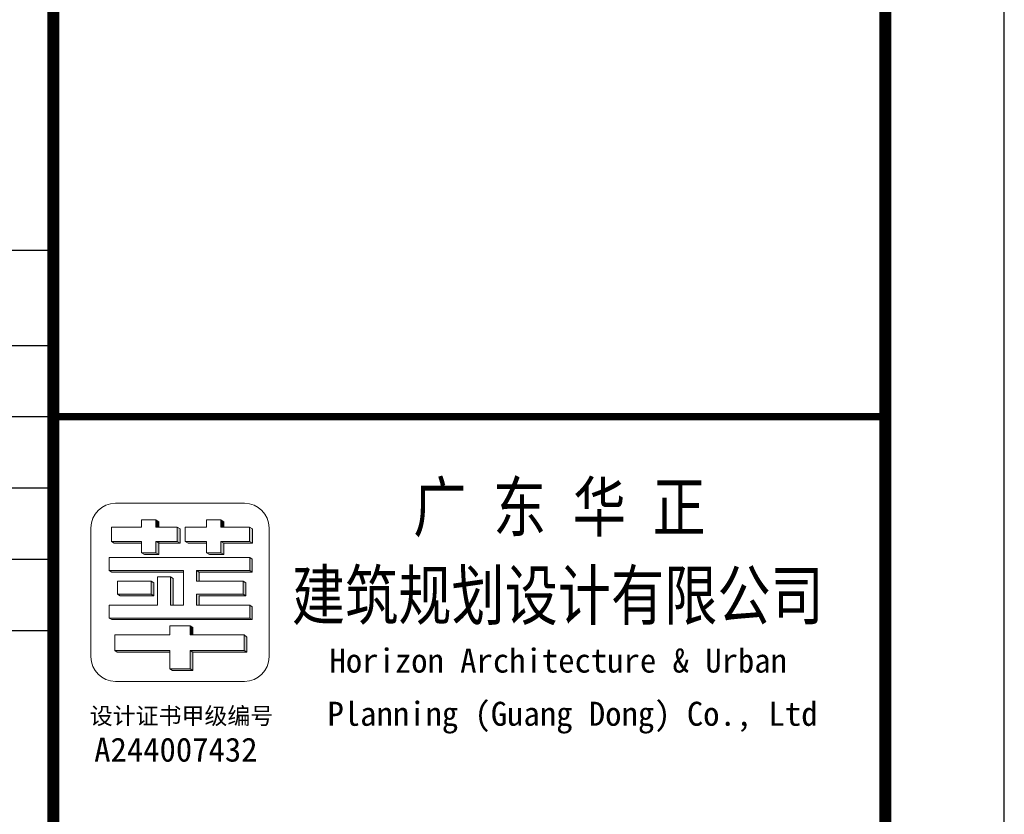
# Model space of a CAD drawing. Extents: x 1779708 to 7299578, y -1121471 to 88434.
# Tile 832 of 1056: x 6681932 to 6686073, y -1034313 to -1030969. Entities that reach past the tile are written whole.
import ezdxf

# ---------------------------------------------------------------- set-up
doc = ezdxf.new("R2010")
doc.units = 0
doc.header["$LTSCALE"] = 1000
doc.header["$MEASUREMENT"] = 0
doc.linetypes.add('DOTE', pattern=[2.42, 2, -0.2, 0.02, -0.2])
doc.layers.get('0').update_dxf_attribs({"linetype": 'CONTINUOUS'})
for name, color, linetype in [('DOTE', 1, 'DOTE'), ('PUB_TAB', 7, 'CONTINUOUS'), ('PUB_TEXT', 7, 'CONTINUOUS'), ('PUB_TITLE', 4, 'CONTINUOUS'), ('可见线', 6, 'CONTINUOUS')]:
    doc.layers.add(name, color=color, linetype=linetype)
doc.layers.add('logo', color=81, linetype='CONTINUOUS', lineweight=18)
doc.styles.add('-宋体', font='simhei.ttf', dxfattribs={"width": 0.7})
doc.styles.add('-黑体', font='simhei.ttf', dxfattribs={"width": 0.7})

# ---------------------------------------------------------------- blocks, each defined once
blk = doc.blocks.new('A$C6A191C33')
at = {"style": '-宋体'}
for s, height, p in [('设计证书甲级编号', 141.4, (32.2, 373.3)), ('A244007432', 202, (69, 58.7))]:
    blk.add_text(s, height=height, dxfattribs=at).set_placement(p)
blk = doc.blocks.new('A$C3D8761CE')
at = {"layer": 'logo'}
h = blk.add_hatch(color=256, dxfattribs=at)
edge = h.paths.add_edge_path()
edge.add_line((77143.1, 30570.3), (77143.1, 30450.3))
edge.add_line((77143.1, 30450.3), (76963.1, 30450.3))
edge.add_line((76963.1, 30450.3), (76963.1, 30354.3))
edge.add_line((76963.1, 30354.3), (76843.1, 30354.3))
edge.add_line((76843.1, 30354.3), (76867.3, 30338.9))
edge.add_line((76867.3, 30338.9), (76987.3, 30338.9))
edge.add_line((76987.3, 30338.9), (76987.3, 30434.9))
edge.add_line((76987.3, 30434.9), (77167.4, 30434.9))
edge.add_line((77167.4, 30434.9), (77167.4, 30554.9))
edge.add_line((77167.4, 30554.9), (77143.1, 30570.3))
edge.add_line((77143.1, 30570.3), (77143.1, 30570.3))
h = blk.add_hatch(color=256, dxfattribs=at)
edge = h.paths.add_edge_path()
edge.add_line((76963.1, 30630.3), (76963.1, 30570.3))
edge.add_line((76963.1, 30570.3), (76987.2, 30570.4))
edge.add_line((76987.2, 30570.4), (76987.2, 30615))
edge.add_line((76987.2, 30615), (76963.1, 30630.3))
h = blk.add_hatch(color=256, dxfattribs=at)
edge = h.paths.add_edge_path()
edge.add_line((77390.2, 30354.3), (77414.4, 30338.9))
edge.add_line((77414.4, 30338.9), (77534.4, 30338.9))
edge.add_line((77534.4, 30338.9), (77534.4, 30434.9))
edge.add_line((77534.4, 30434.9), (77774.9, 30434.9))
edge.add_line((77774.9, 30434.9), (77774.9, 30554.9))
edge.add_line((77774.9, 30554.9), (77750.7, 30570.3))
edge.add_line((77750.7, 30570.3), (77750.7, 30450.3))
edge.add_line((77750.7, 30450.3), (77510.2, 30450.3))
edge.add_line((77510.2, 30450.3), (77510.2, 30354.3))
edge.add_line((77510.2, 30354.3), (77390.2, 30354.3))
for points in [[(77510.2, 30630.2), (77510.2, 30570.3), (77534.3, 30570.3), (77534.3, 30615)], [(77210.1, 30450.3), (77234.4, 30434.9), (77390.2, 30434.9), (77390.2, 30450.3)]]:
    blk.add_hatch(color=256, dxfattribs=at).paths.add_polyline_path(points)
h = blk.add_hatch(color=256, dxfattribs=at)
edge = h.paths.add_edge_path()
edge.add_line((76588.9, 30450.3), (76613.2, 30434.9))
edge.add_line((76613.2, 30434.9), (76843.1, 30434.9))
edge.add_line((76843.1, 30434.9), (76843.1, 30450.3))
edge.add_line((76843.1, 30450.3), (76588.9, 30450.3))
h = blk.add_hatch(color=256, dxfattribs=at)
edge = h.paths.add_edge_path()
edge.add_line((77305, 30205.5), (77305, 30114.5))
edge.add_line((77305, 30114.5), (77326.8, 30114.5))
edge.add_line((77326.8, 30114.5), (77326.8, 30191.6))
edge.add_line((77326.8, 30191.6), (77774.6, 30191.6))
edge.add_line((77774.6, 30191.6), (77774.6, 30300.7))
edge.add_line((77774.6, 30300.7), (77752.6, 30314.6))
edge.add_line((77752.6, 30314.6), (77752.6, 30205.5))
edge.add_line((77752.6, 30205.5), (77305, 30205.5))
h = blk.add_hatch(color=256, dxfattribs=at)
edge = h.paths.add_edge_path()
edge.add_line((77195.9, 30191.6), (77195.9, 30205.5))
edge.add_line((77195.9, 30205.5), (76570.8, 30205.5))
edge.add_line((76570.8, 30205.5), (76592.9, 30191.6))
edge.add_line((76592.9, 30191.6), (77195.9, 30191.6))
h = blk.add_hatch(color=256, dxfattribs=at)
edge = h.paths.add_edge_path()
edge.add_line((77086.8, 30151), (77108.8, 30137))
edge.add_line((77108.8, 30137), (77108.8, 29914.3))
edge.add_line((77108.8, 29914.3), (77086.8, 29914.3))
edge.add_line((77086.8, 29914.3), (77086.8, 30151))
h = blk.add_hatch(color=256, dxfattribs=at)
edge = h.paths.add_edge_path()
edge.add_line((76923.3, 30114.5), (76923.3, 30005.4))
edge.add_line((76923.3, 30005.4), (76640.2, 30005.4))
edge.add_line((76640.2, 30005.4), (76662.2, 29991.4))
edge.add_line((76662.2, 29991.4), (76945.3, 29991.4))
edge.add_line((76945.3, 29991.4), (76945.3, 30100.5))
edge.add_line((76945.3, 30100.5), (76923.3, 30114.5))
h = blk.add_hatch(color=256, dxfattribs=at)
edge = h.paths.add_edge_path()
edge.add_line((77698, 30114.5), (77698, 30005.4))
edge.add_line((77698, 30005.4), (77305, 30005.4))
edge.add_line((77305, 30005.4), (77305, 29914.3))
edge.add_line((77305, 29914.3), (77326.8, 29914.3))
edge.add_line((77326.8, 29914.3), (77326.8, 29991.4))
edge.add_line((77326.8, 29991.4), (77720.1, 29991.4))
edge.add_line((77720.1, 29991.4), (77720.1, 30100.5))
edge.add_line((77720.1, 30100.5), (77698, 30114.5))
h = blk.add_hatch(color=256, dxfattribs=at)
edge = h.paths.add_edge_path()
edge.add_line((77752.6, 29914.3), (77752.6, 29805.2))
edge.add_line((77752.6, 29805.2), (76570.8, 29805.2))
edge.add_line((76570.8, 29805.2), (76592.9, 29791.3))
edge.add_line((76592.9, 29791.3), (77774.6, 29791.3))
edge.add_line((77774.6, 29791.3), (77774.6, 29900.4))
edge.add_line((77774.6, 29900.4), (77752.6, 29914.3))
h = blk.add_hatch(color=256, dxfattribs=at)
edge = h.paths.add_edge_path()
edge.add_line((77251.1, 29738.3), (77251.1, 29663.7))
edge.add_line((77251.1, 29663.7), (77272.9, 29664))
edge.add_line((77272.9, 29664), (77272.9, 29724.4))
edge.add_line((77272.9, 29724.4), (77251.1, 29738.3))
edge.add_line((77251.1, 29738.3), (77251.1, 29738.3))
h = blk.add_hatch(color=256, dxfattribs=at)
edge = h.paths.add_edge_path()
edge.add_line((77728.9, 29518.3), (77728.9, 29643.5))
edge.add_line((77728.9, 29643.5), (77706.9, 29663.8))
edge.add_line((77706.9, 29663.8), (77706.9, 29532.2))
edge.add_line((77706.9, 29532.2), (77251.1, 29532.2))
edge.add_line((77251.1, 29532.2), (77251.1, 29378.6))
edge.add_line((77251.1, 29378.6), (77080.8, 29378.6))
edge.add_line((77080.8, 29378.6), (77102.8, 29364.6))
edge.add_line((77102.8, 29364.6), (77273.2, 29364.6))
edge.add_line((77273.2, 29364.6), (77273.2, 29518.3))
edge.add_line((77273.2, 29518.3), (77728.9, 29518.3))
h = blk.add_hatch(color=256, dxfattribs=at)
edge = h.paths.add_edge_path()
edge.add_line((77080.8, 29518.3), (77080.8, 29532.2))
edge.add_line((77080.8, 29532.2), (76617.1, 29532.2))
edge.add_line((76617.1, 29532.2), (76639.1, 29518.3))
edge.add_line((76639.1, 29518.3), (77080.8, 29518.3))
for p, q in [((76588.9, 30450.3), (76588.9, 30570.3)), ((76588.9, 30570.3), (76843.1, 30570.3)), ((76843.1, 30570.3), (76723, 30570.3)), ((76843.1, 30630.3), (76963.1, 30630.3)), ((76843.1, 30570.3), (76843.1, 30630.3)), ((76843.1, 30630.3), (76843.1, 30570.3)), ((76963.1, 30630.3), (76963.1, 30570.3)), ((76963.1, 30630.3), (76987.2, 30615)), ((76963.1, 30570.3), (77143.1, 30570.3)), ((76987.2, 30615), (76987.2, 30570.4)), ((77143.1, 30570.3), (77143.1, 30570.3)), ((77167.4, 30554.9), (77143.1, 30570.3)), ((77143.1, 30570.3), (77143.1, 30450.3)), ((77143.1, 30570.3), (77167.4, 30554.9)), ((77143.1, 30570.3), (77143.1, 30450.3)), ((77210.1, 30450.3), (77210.1, 30570.3)), ((77210.1, 30570.3), (77390.2, 30570.3)), ((77390.2, 30630.3), (77510.2, 30630.3)), ((77390.2, 30570.3), (77390.2, 30630.3)), ((77390.2, 30630.3), (77390.2, 30570.3)), ((77390.2, 30630.3), (77510.2, 30630.3)), ((77510.2, 30630.3), (77510.2, 30570.3)), ((77510.2, 30630.2), (77534.3, 30615)), ((77510.2, 30570.3), (77750.7, 30570.3)), ((77534.3, 30615), (77534.3, 30570.3)), ((77750.7, 30570.3), (77750.7, 30570.3)), ((77750.7, 30570.3), (77750.7, 30450.3)), ((77750.7, 30450.3), (77750.7, 30570.3)), ((77750.7, 30570.3), (77774.9, 30554.9)), ((77167.4, 30434.9), (77167.4, 30554.9)), ((77167.4, 30554.9), (77167.4, 30434.9)), ((77774.9, 30434.9), (77774.9, 30554.9)), ((77774.9, 30554.9), (77774.9, 30434.9)), ((76613.2, 30434.9), (76588.9, 30450.3)), ((76843.1, 30450.3), (76588.9, 30450.3)), ((76843.1, 30434.9), (76613.2, 30434.9)), ((76723, 30450.3), (76723, 30450.3)), ((76723, 30450.3), (76843.1, 30450.3)), ((76843.1, 30450.3), (76723, 30450.3)), ((76843.1, 30434.9), (76747.3, 30434.9)), ((76843.1, 30450.3), (76843.1, 30434.9)), ((76843.1, 30354.3), (76843.1, 30450.3)), ((76963.1, 30450.3), (76963.1, 30354.3)), ((77143.1, 30450.3), (76963.1, 30450.3)), ((76963.1, 30450.3), (76987.3, 30434.9)), ((76963.1, 30450.3), (76963.1, 30354.3)), ((77143.1, 30450.3), (76963.1, 30450.3)), ((76987.3, 30450.3), (76987.3, 30338.9)), ((76987.3, 30434.9), (77167.4, 30434.9)), ((76987.3, 30338.9), (76987.3, 30434.9)), ((77167.4, 30434.9), (76987.3, 30434.9)), ((77143.1, 30450.3), (77167.4, 30434.9)), ((77390.2, 30450.3), (77210.1, 30450.3)), ((77210.1, 30450.3), (77234.4, 30434.9)), ((77210.1, 30450.3), (77234.4, 30434.9)), ((77390.2, 30450.3), (77210.1, 30450.3)), ((77234.4, 30434.9), (77390.2, 30434.9)), ((77390.2, 30434.9), (77234.4, 30434.9)), ((77390.2, 30434.9), (77390.2, 30450.3)), ((77390.2, 30354.3), (77390.2, 30450.3)), ((77510.2, 30450.3), (77510.2, 30354.3)), ((77630.5, 30450.3), (77510.2, 30450.3)), ((77510.2, 30450.3), (77534.4, 30434.9)), ((77750.7, 30450.3), (77510.2, 30450.3)), ((77510.2, 30450.3), (77510.2, 30354.3)), ((77534.4, 30434.9), (77654.7, 30434.9)), ((77534.4, 30338.9), (77534.4, 30434.9)), ((77534.4, 30434.9), (77774.9, 30434.9)), ((77534.4, 30434.9), (77534.4, 30338.9)), ((77750.7, 30450.3), (77774.9, 30434.9)), ((76570.8, 30314.6), (77632.3, 30314.6)), ((76570.8, 30203.7), (76570.8, 30314.3)), ((76704.9, 30314.6), (76704.9, 30314.6)), ((76843.1, 30354.3), (76867.3, 30338.9)), ((76963.1, 30354.3), (76843.1, 30354.3)), ((76843.1, 30354.3), (76867.3, 30338.9)), ((76843.1, 30354.3), (76963.1, 30354.3)), ((76867.3, 30338.9), (76987.3, 30338.9)), ((76867.3, 30338.9), (76987.3, 30338.9)), ((76868.6, 30314.6), (77752.6, 30314.6)), ((76963.1, 30354.3), (76987.3, 30338.9)), ((77086.8, 30314.6), (76977.7, 30314.6)), ((77390.2, 30354.3), (77414.4, 30338.9)), ((77510.2, 30354.3), (77390.2, 30354.3)), ((77390.2, 30354.3), (77414.4, 30338.9)), ((77390.2, 30354.3), (77510.2, 30354.3)), ((77414.1, 30314.6), (77523.2, 30314.6)), ((77414.4, 30338.9), (77534.4, 30338.9)), ((77414.4, 30338.9), (77534.4, 30338.9)), ((77510.2, 30354.3), (77534.4, 30338.9)), ((77752.6, 30314.6), (77752.6, 30205.5)), ((77752.6, 30205.5), (77752.6, 30314.6)), ((77752.6, 30314.6), (77774.6, 30300.7)), ((77752.6, 30314.6), (77752.6, 30205.5)), ((77774.6, 30300.7), (77774.6, 30191.6)), ((77774.6, 30300.7), (77774.6, 30191.6)), ((76570.8, 30205.5), (77195.9, 30205.5)), ((76570.8, 30205.5), (76592.9, 30191.6)), ((76592.9, 30191.6), (77195.9, 30191.6)), ((77195.9, 30205.5), (76704.9, 30205.5)), ((77195.9, 30191.6), (76726.9, 30191.6)), ((77195.9, 30205.5), (76868.6, 30205.5)), ((76977.7, 30151), (77086.8, 30151)), ((76977.7, 29914.3), (76977.7, 30151)), ((76977.7, 30151), (77086.8, 30151)), ((76977.7, 30151), (77086.8, 30151)), ((77086.8, 30151), (77086.8, 29914.3)), ((77086.8, 29914.3), (77086.8, 30151)), ((77086.8, 30151), (77108.8, 30137)), ((77086.8, 30151), (77108.8, 30137)), ((77195.9, 29914.3), (77195.9, 30205.5)), ((77195.9, 30205.5), (77195.9, 30191.6)), ((77305, 30205.5), (77305, 30114.5)), ((77752.6, 30205.5), (77305, 30205.5)), ((77305, 30205.5), (77752.6, 30205.5)), ((77305, 30114.5), (77305, 30205.5)), ((77305, 30205.5), (77327.1, 30191.6)), ((77632.3, 30205.5), (77305, 30205.5)), ((77327.1, 30191.6), (77326.8, 30114.5)), ((77326.8, 30114.5), (77327.1, 30191.6)), ((77774.6, 30191.6), (77327.1, 30191.6)), ((77327.1, 30191.6), (77774.6, 30191.6)), ((77752.6, 30205.5), (77774.6, 30191.6)), ((76640.2, 30114.5), (76640.2, 30005.4)), ((76923.3, 30114.5), (76640.2, 30114.5)), ((76923.3, 30005.4), (76923.3, 30114.5)), ((76923.3, 30114.5), (76945.3, 30100.5)), ((76923.3, 30114.5), (76945.3, 30100.5)), ((76923.3, 30005.4), (76923.3, 30114.5)), ((76945.3, 30100.5), (76945.3, 29991.4)), ((76945.3, 30100.5), (76945.3, 29991.4)), ((77108.8, 30137), (77108.8, 29914.3)), ((77108.8, 29914.3), (77108.8, 30137)), ((77305, 30114.5), (77577.8, 30114.5)), ((77326.8, 30114.5), (77305, 30114.5)), ((77698, 30114.5), (77305, 30114.5)), ((77698, 30005.4), (77698, 30114.5)), ((77698, 30114.5), (77720.1, 30100.5)), ((77720.1, 30100.5), (77720.1, 29996.7)), ((77720.1, 30100.5), (77720.1, 29991.4)), ((76640.2, 30005.4), (76923.3, 30005.4)), ((76640.2, 30005.4), (76662.2, 29991.4)), ((76945.3, 29991.4), (76662.2, 29991.4)), ((76923.3, 30005.4), (76774.3, 30005.4)), ((76796.3, 29991.4), (76945.3, 29991.4)), ((76923.3, 30005.4), (76945.3, 29991.4)), ((77305, 30005.4), (77305, 29914.3)), ((77698, 30005.4), (77305, 30005.4)), ((77305, 30005.4), (77577.8, 30005.4)), ((77305, 29914.3), (77305, 30005.4)), ((77305, 30005.4), (77577.8, 30005.4)), ((77327.1, 29991.4), (77326.8, 29914.3)), ((77326.8, 29914.3), (77327.1, 29991.4)), ((77720.1, 29991.4), (77327.1, 29991.4)), ((77327.1, 29991.4), (77599.8, 29991.4)), ((77698, 30005.4), (77720.1, 29991.4)), ((76570.8, 29914.3), (76977.7, 29914.3)), ((76570.8, 29805.2), (76570.8, 29914.3)), ((77086.8, 29914.3), (77195.9, 29914.3)), ((77108.8, 29914.3), (77086.8, 29914.3)), ((77086.8, 29914.3), (77195.9, 29914.3)), ((77305, 29914.3), (77632.3, 29914.3)), ((77326.8, 29914.3), (77305, 29914.3)), ((77752.6, 29914.3), (77305, 29914.3)), ((77632.3, 29914.3), (77632.3, 29914.3)), ((77752.6, 29805.2), (77752.6, 29914.3)), ((77752.6, 29914.3), (77774.6, 29900.4)), ((77774.6, 29900.4), (77774.6, 29791.3)), ((77774.6, 29900.4), (77774.6, 29791.3)), ((76570.8, 29805.2), (77752.6, 29805.2)), ((76570.8, 29805.2), (76592.9, 29791.3)), ((76592.9, 29791.3), (77774.6, 29791.3)), ((77632.3, 29805.2), (76704.9, 29805.2)), ((77654.4, 29791.3), (76726.9, 29791.3)), ((77080.8, 29738.3), (77251.1, 29738.3)), ((77080.8, 29738.3), (77080.8, 29663.8)), ((77251.1, 29738.3), (77251.1, 29738.3)), ((77272.9, 29724.4), (77251.1, 29738.3)), ((77251.1, 29738.3), (77251.1, 29663.7)), ((77752.6, 29805.2), (77774.6, 29791.3)), ((77080.8, 29663.8), (76617.1, 29663.8)), ((76617.1, 29663.8), (76617.1, 29532.2)), ((77251.1, 29663.7), (77272.9, 29664)), ((77706.9, 29663.8), (77251.1, 29663.8)), ((77272.9, 29664), (77272.9, 29724.4)), ((77577.9, 29663.8), (77577.9, 29663.8)), ((77706.9, 29663.8), (77728.9, 29643.5)), ((77706.9, 29663.8), (77706.9, 29532.2)), ((77728.9, 29643.5), (77728.9, 29518.3)), ((76617.1, 29532.2), (76639.1, 29518.3)), ((76617.1, 29532.2), (77080.8, 29532.2)), ((77080.8, 29518.3), (76639.1, 29518.3)), ((76639.1, 29518.3), (77080.8, 29518.3)), ((76751.1, 29532.2), (77080.8, 29532.2)), ((76782.6, 29532.2), (76782.6, 29532.2)), ((76782.6, 29532.2), (76782.6, 29532.2)), ((77080.8, 29532.2), (77080.8, 29378.6)), ((77251.1, 29532.2), (77706.9, 29532.2)), ((77251.1, 29378.6), (77251.1, 29532.2)), ((77251.1, 29532.2), (77273.2, 29518.3)), ((77251.1, 29532.2), (77577.9, 29532.2)), ((77251.1, 29388.3), (77251.1, 29532.2)), ((77273.2, 29518.3), (77273.2, 29364.6)), ((77728.9, 29518.3), (77273.2, 29518.3)), ((77273.2, 29364.6), (77273.2, 29518.3)), ((77273.2, 29518.3), (77728.9, 29518.3)), ((77706.9, 29532.2), (77728.9, 29518.3)), ((77080.8, 29378.6), (77251.1, 29378.6)), ((77102.8, 29364.6), (77080.8, 29378.6)), ((77080.8, 29378.6), (77102.8, 29364.6)), ((77080.8, 29378.6), (77251.1, 29378.6)), ((77251.1, 29378.6), (77273.2, 29364.6))]:
    blk.add_line(p, q, dxfattribs=at)
blk.add_lwpolyline([(76416, 30564.6, -0.408151), (76623, 30771.6), (77708.9, 30771.6, -0.408151), (77916, 30564.6), (77916, 29478.7, -0.408151), (77708.9, 29271.6), (76623, 29271.6, -0.408151), (76416, 29478.7)], format="xyb", close=True, dxfattribs=at)
for points in [[(76963.1, 30630.3), (76963.1, 30570.3), (76987.2, 30570.4), (76987.2, 30615)], [(77390.2, 30354.3), (77414.4, 30338.9), (77534.4, 30338.9), (77534.4, 30434.9), (77774.9, 30434.9), (77774.9, 30554.9), (77750.7, 30570.3), (77750.7, 30450.3), (77510.2, 30450.3), (77510.2, 30354.3)], [(77510.2, 30630.2), (77510.2, 30570.3), (77534.3, 30570.3), (77534.3, 30615)], [(76588.9, 30450.3), (76613.2, 30434.9), (76843.1, 30434.9), (76843.1, 30450.3)], [(77305, 30205.5), (77305, 30114.5), (77326.8, 30114.5), (77326.8, 30191.6), (77774.6, 30191.6), (77774.6, 30300.7), (77752.6, 30314.6), (77752.6, 30205.5)], [(77195.9, 30191.6), (77195.9, 30205.5), (76570.8, 30205.5), (76592.9, 30191.6)], [(76923.3, 30114.5), (76923.3, 30005.4), (76640.2, 30005.4), (76662.2, 29991.4), (76945.3, 29991.4), (76945.3, 30100.5)], [(77698, 30114.5), (77698, 30005.4), (77305, 30005.4), (77305, 29914.3), (77326.8, 29914.3), (77326.8, 29991.4), (77720.1, 29991.4), (77720.1, 30100.5)], [(77752.6, 29914.3), (77752.6, 29805.2), (76570.8, 29805.2), (76592.9, 29791.3), (77774.6, 29791.3), (77774.6, 29900.4)], [(77728.9, 29518.3), (77728.9, 29643.5), (77706.9, 29663.8), (77706.9, 29532.2), (77251.1, 29532.2), (77251.1, 29378.6), (77080.8, 29378.6), (77102.8, 29364.6), (77273.2, 29364.6), (77273.2, 29518.3), (77728.9, 29518.3)], [(77080.8, 29518.3), (77080.8, 29532.2), (76617.1, 29532.2), (76639.1, 29518.3)]]:
    blk.add_lwpolyline(points, close=True, dxfattribs=at)
at = {"layer": 'PUB_TITLE'}
blk.add_line((76100, 31500), (83100, 31500), dxfattribs=at)
blk.add_lwpolyline([(0, 0), (84100, 0), (84100, 59400), (0, 59400)], close=True, dxfattribs=at)
at = {"layer": 'PUB_TITLE', "const_width": 100}
blk.add_lwpolyline([(2500, 1000), (83100, 1000), (83100, 58400), (2500, 58400)], close=True, dxfattribs=at)
at = {"layer": 'PUB_TITLE'}
for points, const_width in [([(76100, 58400), (76100, 1000)], 100), ([(83100, 31500), (76100, 31500)], 60)]:
    blk.add_lwpolyline(points, dxfattribs=dict(at, const_width=const_width))
at = {"layer": 'PUB_TEXT'}
blk.add_blockref('A$C6A191C33', (76375.6, 28537.6), dxfattribs=at)
at = {"layer": 'PUB_TEXT', "style": '-黑体', "width": 0.8}
for s, p in [('广 东 华 正', (79128.5, 30534.1)), ('建筑规划设计有限公司', (78107.2, 29791.6))]:
    blk.add_text(s, height=410, dxfattribs=at).set_placement(p)
at = {"layer": 'PUB_TEXT', "style": '-宋体'}
for s, p in [('Horizon Architecture & Urban', (78424.1, 29345.9)), (' Planning (Guang Dong) Co., Ltd', (78269.3, 28898.3))]:
    blk.add_text(s, height=202, dxfattribs=at).set_placement(p)

msp = doc.modelspace()

# ---------------------------------------------------------------- linework, layer by layer
at = {"layer": 'DOTE'}
msp.add_line((6646173.1, -1031939.7), (6682073.1, -1031939.7), dxfattribs=at)
at = {"layer": 'PUB_TAB'}
for p, q in [((6645273.1, -1032339.7), (6682073.1, -1032339.7)), ((6645273.1, -1032639.7), (6682073.1, -1032639.7)), ((6645273.1, -1032939.7), (6682073.1, -1032939.7)), ((6645273.1, -1033239.7), (6682073.1, -1033239.7)), ((6645273.1, -1033539.7), (6682073.1, -1033539.7))]:
    msp.add_line(p, q, dxfattribs=at)

# ---------------------------------------------------------------- block references
at = {"layer": '可见线', "xscale": 0.5, "yscale": 0.5, "zscale": 0.5}
msp.add_blockref('A$C3D8761CE', (6644023.1, -1048389.7), dxfattribs=at)

doc.saveas('drawing.dxf')
